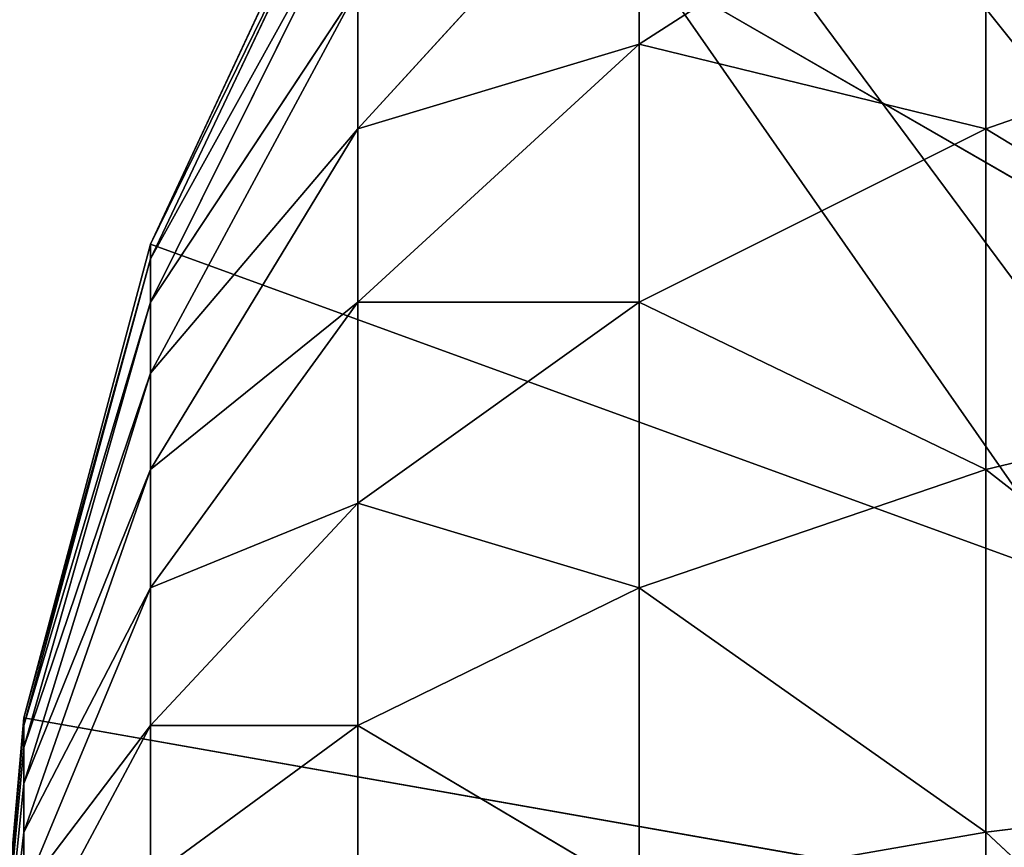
# Model space of a CAD drawing. Header units: centimetres. Extents: x 0.1 to 22.3, y 0.1 to 22.3.
# Tile 364 of 632: x 0.4402 to 0.5102, y 21.8413 to 21.9002. Entities that reach past the tile are written whole.
import ezdxf

# ---------------------------------------------------------------- set-up
doc = ezdxf.new("R2010")
doc.units = ezdxf.units.CM
doc.header["$LTSCALE"] = 2.54
doc.layers.get('0').update_dxf_attribs({"true_color": 0xff5454})

# ---------------------------------------------------------------- blocks, each defined once
blk = doc.blocks.new('Kosz na _mieci DELLA.STL')
at = {"color": 0}
for p, q in [((2.637474, 18.8158, 47.35), (0.337475, 22.1158, 47.35)), ((2.637474, 18.8158, 47.35), (0.337475, 22.1158, 47.35)), ((2.652667, 18.989449, 47.35), (0.337475, 22.1158, 47.35)), ((2.697782, 19.15782, 47.35), (0.337475, 22.1158, 47.35)), ((2.652667, 18.989449, 47.35), (0.337475, 22.1158, 47.35)), ((2.697782, 19.15782, 47.35), (0.337475, 22.1158, 47.35)), ((0.337475, 22.1158, 47.25), (2.637474, 18.8158, 47.25)), ((2.697782, 19.15782, 47.25), (0.337475, 22.1158, 47.25)), ((2.697782, 19.15782, 47.25), (0.337475, 22.1158, 47.25)), ((2.652667, 18.989449, 47.25), (0.337475, 22.1158, 47.25)), ((2.652667, 18.989449, 47.25), (0.337475, 22.1158, 47.25)), ((0.337475, 22.1158, 47.25), (2.637474, 18.8158, 47.25)), ((0.46427, 21.9158, 47.25), (0.449536, 21.884206, 47.25)), ((0.46427, 21.9158, 15.95), (0.449536, 21.884206, 15.95)), ((0.449536, 21.884206, 15.95), (0.46427, 21.9158, 47.25)), ((0.449536, 21.884206, 15.95), (0.46427, 21.9158, 47.25)), ((0.46427, 21.9158, 47.25), (0.449536, 21.884206, 47.25)), ((0.46427, 21.9158, 15.95), (0.449536, 21.884206, 15.95)), ((0.637475, 21.8158, 47.25), (0.46427, 21.9158, 47.25)), ((0.637475, 21.8158, 47.25), (0.46427, 21.9158, 47.25)), ((0.449536, 21.883165, 15.938121), (0.46427, 21.914282, 15.932635)), ((0.449536, 21.883165, 15.938121), (0.46427, 21.914282, 15.932635)), ((0.449536, 21.884206, 15.95), (0.46427, 21.914282, 15.932635)), ((0.449536, 21.884206, 15.95), (0.46427, 21.914282, 15.932635)), ((0.46427, 21.892406, 15.885721), (0.484265, 21.914282, 15.867365)), ((0.46427, 21.892406, 15.885721), (0.484265, 21.914282, 15.867365)), ((0.484265, 21.914282, 15.867365), (0.484265, 21.898436, 15.85152)), ((0.484265, 21.898436, 15.85152), (0.508917, 21.914282, 15.832635)), ((0.484265, 21.898436, 15.85152), (0.508917, 21.914282, 15.832635)), ((0.484265, 21.914282, 15.867365), (0.484265, 21.898436, 15.85152)), ((0.508917, 21.914282, 15.832635), (0.508917, 21.892406, 15.817317)), ((0.508917, 21.914282, 15.832635), (0.508917, 21.892406, 15.817317)), ((0.449536, 21.88008, 15.926604), (0.46427, 21.90977, 15.915797)), ((0.449536, 21.88008, 15.926604), (0.46427, 21.90977, 15.915797)), ((0.449536, 21.883165, 15.938121), (0.46427, 21.90977, 15.915797)), ((0.449536, 21.883165, 15.938121), (0.46427, 21.90977, 15.915797)), ((0.449536, 21.87504, 15.915797), (0.46427, 21.902403, 15.9)), ((0.449536, 21.87504, 15.915797), (0.46427, 21.902403, 15.9)), ((0.449536, 21.88008, 15.926604), (0.46427, 21.902403, 15.9)), ((0.449536, 21.88008, 15.926604), (0.46427, 21.902403, 15.9)), ((0.46427, 21.902403, 15.9), (0.46427, 21.892406, 15.885721)), ((0.46427, 21.902403, 15.9), (0.46427, 21.892406, 15.885721)), ((0.508917, 21.892406, 15.817317), (0.537475, 21.902403, 15.8)), ((0.508917, 21.892406, 15.817317), (0.537475, 21.902403, 15.8)), ((0.484265, 21.898436, 15.85152), (0.46427, 21.892406, 15.885721)), ((0.46427, 21.88008, 15.873396), (0.484265, 21.898436, 15.85152)), ((0.46427, 21.88008, 15.873396), (0.484265, 21.898436, 15.85152)), ((0.484265, 21.898436, 15.85152), (0.46427, 21.892406, 15.885721)), ((0.508917, 21.892406, 15.817317), (0.484265, 21.898436, 15.85152)), ((0.484265, 21.88008, 15.838666), (0.484265, 21.898436, 15.85152)), ((0.508917, 21.892406, 15.817317), (0.484265, 21.898436, 15.85152)), ((0.484265, 21.88008, 15.838666), (0.484265, 21.898436, 15.85152)), ((0.46427, 21.892406, 15.885721), (0.449536, 21.87504, 15.915797)), ((0.449536, 21.868201, 15.90603), (0.46427, 21.892406, 15.885721)), ((0.449536, 21.868201, 15.90603), (0.46427, 21.892406, 15.885721)), ((0.46427, 21.892406, 15.885721), (0.449536, 21.87504, 15.915797)), ((0.46427, 21.88008, 15.873396), (0.46427, 21.892406, 15.885721)), ((0.46427, 21.88008, 15.873396), (0.46427, 21.892406, 15.885721)), ((0.484265, 21.88008, 15.838666), (0.508917, 21.892406, 15.817317)), ((0.484265, 21.88008, 15.838666), (0.508917, 21.892406, 15.817317)), ((0.537475, 21.87504, 15.787241), (0.508917, 21.892406, 15.817317)), ((0.508917, 21.868201, 15.80603), (0.508917, 21.892406, 15.817317)), ((0.537475, 21.87504, 15.787241), (0.508917, 21.892406, 15.817317)), ((0.508917, 21.868201, 15.80603), (0.508917, 21.892406, 15.817317)), ((0.449536, 21.884206, 47.25), (0.440513, 21.850529, 47.25)), ((0.449536, 21.884206, 15.95), (0.440513, 21.850529, 15.95)), ((0.440513, 21.850529, 15.95), (0.449536, 21.884206, 47.25)), ((0.440513, 21.850529, 15.95), (0.449536, 21.884206, 47.25)), ((0.449536, 21.884206, 47.25), (0.440513, 21.850529, 47.25)), ((0.449536, 21.884206, 15.95), (0.440513, 21.850529, 15.95)), ((0.449536, 21.884206, 47.25), (0.637475, 21.8158, 47.25)), ((0.449536, 21.884206, 47.25), (0.637475, 21.8158, 47.25)), ((0.449536, 21.884206, 15.95), (0.449536, 21.884206, 47.25)), ((0.449536, 21.884206, 15.95), (0.449536, 21.884206, 47.25)), ((0.449536, 21.884206, 15.95), (0.449536, 21.883165, 15.938121)), ((0.449536, 21.884206, 15.95), (0.449536, 21.883165, 15.938121)), ((0.440513, 21.850003, 15.94397), (0.449536, 21.883165, 15.938121)), ((0.440513, 21.850003, 15.94397), (0.449536, 21.883165, 15.938121)), ((0.440513, 21.850529, 15.95), (0.449536, 21.883165, 15.938121)), ((0.440513, 21.850529, 15.95), (0.449536, 21.883165, 15.938121)), ((0.449536, 21.883165, 15.938121), (0.449536, 21.88008, 15.926604)), ((0.449536, 21.883165, 15.938121), (0.449536, 21.88008, 15.926604)), ((0.440513, 21.848436, 15.938121), (0.449536, 21.88008, 15.926604)), ((0.440513, 21.848436, 15.938121), (0.449536, 21.88008, 15.926604)), ((0.440513, 21.850003, 15.94397), (0.449536, 21.88008, 15.926604)), ((0.440513, 21.850003, 15.94397), (0.449536, 21.88008, 15.926604)), ((0.449536, 21.868201, 15.90603), (0.46427, 21.88008, 15.873396)), ((0.46427, 21.88008, 15.873396), (0.449536, 21.85977, 15.8976)), ((0.449536, 21.88008, 15.926604), (0.449536, 21.87504, 15.915797)), ((0.46427, 21.88008, 15.873396), (0.449536, 21.85977, 15.8976)), ((0.449536, 21.88008, 15.926604), (0.449536, 21.87504, 15.915797)), ((0.449536, 21.868201, 15.90603), (0.46427, 21.88008, 15.873396)), ((0.46427, 21.88008, 15.873396), (0.46427, 21.8658, 15.863397)), ((0.46427, 21.88008, 15.873396), (0.46427, 21.8658, 15.863397)), ((0.46427, 21.88008, 15.873396), (0.484265, 21.88008, 15.838666)), ((0.484265, 21.88008, 15.838666), (0.46427, 21.8658, 15.863397)), ((0.484265, 21.88008, 15.838666), (0.46427, 21.8658, 15.863397)), ((0.46427, 21.88008, 15.873396), (0.484265, 21.88008, 15.838666)), ((0.484265, 21.88008, 15.838666), (0.484265, 21.85977, 15.829196)), ((0.484265, 21.88008, 15.838666), (0.484265, 21.85977, 15.829196)), ((0.484265, 21.88008, 15.838666), (0.508917, 21.868201, 15.80603)), ((0.484265, 21.88008, 15.838666), (0.508917, 21.868201, 15.80603)), ((0.449536, 21.87504, 15.915797), (0.440513, 21.848436, 15.938121)), ((0.440513, 21.845877, 15.932635), (0.449536, 21.87504, 15.915797)), ((0.440513, 21.845877, 15.932635), (0.449536, 21.87504, 15.915797)), ((0.449536, 21.87504, 15.915797), (0.440513, 21.848436, 15.938121)), ((0.449536, 21.868201, 15.90603), (0.449536, 21.87504, 15.915797)), ((0.449536, 21.868201, 15.90603), (0.449536, 21.87504, 15.915797)), ((0.508917, 21.868201, 15.80603), (0.537475, 21.87504, 15.787241)), ((0.508917, 21.868201, 15.80603), (0.537475, 21.87504, 15.787241)), ((0.449536, 21.868201, 15.90603), (0.440513, 21.842406, 15.927676)), ((0.440513, 21.845877, 15.932635), (0.449536, 21.868201, 15.90603)), ((0.449536, 21.868201, 15.90603), (0.440513, 21.842406, 15.927676)), ((0.440513, 21.845877, 15.932635), (0.449536, 21.868201, 15.90603)), ((0.449536, 21.868201, 15.90603), (0.449536, 21.85977, 15.8976)), ((0.449536, 21.868201, 15.90603), (0.449536, 21.85977, 15.8976)), ((0.508917, 21.868201, 15.80603), (0.484265, 21.85977, 15.829196)), ((0.508917, 21.868201, 15.80603), (0.484265, 21.85977, 15.829196)), ((0.508917, 21.868201, 15.80603), (0.508917, 21.842406, 15.799118)), ((0.508917, 21.868201, 15.80603), (0.508917, 21.842406, 15.799118)), ((0.508917, 21.868201, 15.80603), (0.537475, 21.845877, 15.779427)), ((0.508917, 21.868201, 15.80603), (0.537475, 21.845877, 15.779427)), ((0.449536, 21.85977, 15.8976), (0.46427, 21.8658, 15.863397)), ((0.46427, 21.8658, 15.863397), (0.449536, 21.850003, 15.890761)), ((0.449536, 21.85977, 15.8976), (0.46427, 21.8658, 15.863397)), ((0.46427, 21.8658, 15.863397), (0.449536, 21.850003, 15.890761)), ((0.46427, 21.8658, 15.863397), (0.46427, 21.850003, 15.85603)), ((0.46427, 21.8658, 15.863397), (0.46427, 21.850003, 15.85603)), ((0.46427, 21.8658, 15.863397), (0.484265, 21.85977, 15.829196)), ((0.46427, 21.8658, 15.863397), (0.484265, 21.85977, 15.829196)), ((0.440513, 21.842406, 15.927676), (0.449536, 21.85977, 15.8976)), ((0.449536, 21.85977, 15.8976), (0.440513, 21.838124, 15.923396)), ((0.440513, 21.842406, 15.927676), (0.449536, 21.85977, 15.8976)), ((0.449536, 21.85977, 15.8976), (0.440513, 21.838124, 15.923396)), ((0.449536, 21.85977, 15.8976), (0.449536, 21.850003, 15.890761)), ((0.449536, 21.85977, 15.8976), (0.449536, 21.850003, 15.890761)), ((0.484265, 21.85977, 15.829196), (0.46427, 21.850003, 15.85603)), ((0.484265, 21.85977, 15.829196), (0.46427, 21.850003, 15.85603)), ((0.484265, 21.85977, 15.829196), (0.484265, 21.838124, 15.823396)), ((0.484265, 21.85977, 15.829196), (0.484265, 21.838124, 15.823396)), ((0.484265, 21.85977, 15.829196), (0.508917, 21.842406, 15.799118)), ((0.484265, 21.85977, 15.829196), (0.508917, 21.842406, 15.799118)), ((0.440513, 21.850529, 47.25), (0.437474, 21.8158, 47.25)), ((0.440513, 21.850529, 15.95), (0.437474, 21.8158, 15.95)), ((0.437474, 21.8158, 15.95), (0.440513, 21.850529, 47.25)), ((0.437474, 21.8158, 15.95), (0.440513, 21.850529, 47.25)), ((0.440513, 21.850529, 47.25), (0.437474, 21.8158, 47.25)), ((0.440513, 21.850529, 15.95), (0.437474, 21.8158, 15.95)), ((0.440513, 21.850529, 47.25), (0.637475, 21.8158, 47.25)), ((0.440513, 21.850529, 47.25), (0.637475, 21.8158, 47.25)), ((0.440513, 21.850529, 15.95), (0.440513, 21.850529, 47.25)), ((0.440513, 21.850529, 15.95), (0.440513, 21.850529, 47.25)), ((0.440513, 21.850529, 15.95), (0.440513, 21.850003, 15.94397)), ((0.440513, 21.850529, 15.95), (0.440513, 21.850003, 15.94397)), ((0.440513, 21.850003, 15.94397), (0.437474, 21.8158, 15.95)), ((0.440513, 21.850003, 15.94397), (0.437474, 21.8158, 15.95)), ((0.440513, 21.848436, 15.938121), (0.440513, 21.850003, 15.94397)), ((0.440513, 21.838124, 15.923396), (0.449536, 21.850003, 15.890761)), ((0.449536, 21.850003, 15.890761), (0.440513, 21.833165, 15.919923)), ((0.440513, 21.838124, 15.923396), (0.449536, 21.850003, 15.890761)), ((0.449536, 21.850003, 15.890761), (0.440513, 21.833165, 15.919923)), ((0.440513, 21.848436, 15.938121), (0.440513, 21.850003, 15.94397)), ((0.449536, 21.850003, 15.890761), (0.449536, 21.839197, 15.885721)), ((0.449536, 21.850003, 15.890761), (0.449536, 21.839197, 15.885721)), ((0.449536, 21.850003, 15.890761), (0.46427, 21.850003, 15.85603)), ((0.46427, 21.850003, 15.85603), (0.449536, 21.839197, 15.885721)), ((0.449536, 21.850003, 15.890761), (0.46427, 21.850003, 15.85603)), ((0.46427, 21.850003, 15.85603), (0.449536, 21.839197, 15.885721)), ((0.46427, 21.850003, 15.85603), (0.46427, 21.833165, 15.85152)), ((0.46427, 21.850003, 15.85603), (0.46427, 21.833165, 15.85152)), ((0.46427, 21.850003, 15.85603), (0.484265, 21.838124, 15.823396)), ((0.46427, 21.850003, 15.85603), (0.484265, 21.838124, 15.823396)), ((0.440513, 21.848436, 15.938121), (0.437474, 21.8158, 15.95)), ((0.440513, 21.848436, 15.938121), (0.437474, 21.8158, 15.95)), ((0.440513, 21.845877, 15.932635), (0.440513, 21.848436, 15.938121)), ((0.440513, 21.845877, 15.932635), (0.440513, 21.848436, 15.938121)), ((0.437474, 21.8158, 15.95), (0.440513, 21.845877, 15.932635)), ((0.437474, 21.8158, 15.95), (0.440513, 21.845877, 15.932635)), ((0.440513, 21.842406, 15.927676), (0.440513, 21.845877, 15.932635)), ((0.440513, 21.842406, 15.927676), (0.440513, 21.845877, 15.932635)), ((0.537475, 21.845877, 15.779427), (0.508917, 21.842406, 15.799118)), ((0.537475, 21.845877, 15.779427), (0.508917, 21.842406, 15.799118)), ((0.440513, 21.842406, 15.927676), (0.437474, 21.8158, 15.95)), ((0.440513, 21.842406, 15.927676), (0.437474, 21.8158, 15.95)), ((0.440513, 21.842406, 15.927676), (0.440513, 21.838124, 15.923396)), ((0.440513, 21.842406, 15.927676), (0.440513, 21.838124, 15.923396)), ((0.508917, 21.842406, 15.799118), (0.484265, 21.838124, 15.823396)), ((0.508917, 21.842406, 15.799118), (0.484265, 21.838124, 15.823396)), ((0.508917, 21.842406, 15.799118), (0.508917, 21.8158, 15.796791)), ((0.508917, 21.842406, 15.799118), (0.508917, 21.8158, 15.796791)), ((0.508917, 21.842406, 15.799118), (0.537475, 21.8158, 15.776794)), ((0.508917, 21.842406, 15.799118), (0.537475, 21.8158, 15.776794))]:
    blk.add_line(p, q, dxfattribs=at)
mesh = blk.add_polyface(dxfattribs=at)
corners = [(2.637474, 3.615801, 47.35), (0.337475, 22.1158, 47.35), (0.337475, 0.315801, 47.35)]
mesh.append_faces([[corners[k] for k in face] for face in [(0, 1, 2)]], dxfattribs={"color": 0})
mesh = blk.add_polyface(dxfattribs=at)
corners = [(2.637474, 18.8158, 47.35), (0.337475, 22.1158, 47.35), (2.637474, 3.615801, 47.35)]
mesh.append_faces([[corners[k] for k in face] for face in [(0, 1, 2)]], dxfattribs={"color": 0})
mesh = blk.add_polyface(dxfattribs=at)
corners = [(2.652667, 18.989449, 47.35), (0.337475, 22.1158, 47.35), (2.637474, 18.8158, 47.35)]
mesh.append_faces([[corners[k] for k in face] for face in [(0, 1, 2)]], dxfattribs={"color": 0})
mesh = blk.add_polyface(dxfattribs=at)
corners = [(2.697782, 19.15782, 47.35), (0.337475, 22.1158, 47.35), (2.652667, 18.989449, 47.35)]
mesh.append_faces([[corners[k] for k in face] for face in [(0, 1, 2)]], dxfattribs={"color": 0})
mesh = blk.add_polyface(dxfattribs=at)
corners = [(2.771449, 19.3158, 47.35), (0.337475, 22.1158, 47.35), (2.697782, 19.15782, 47.35)]
mesh.append_faces([[corners[k] for k in face] for face in [(0, 1, 2)]], dxfattribs={"color": 0})
mesh = blk.add_polyface(dxfattribs=at)
corners = [(2.87143, 19.458588, 47.35), (0.337475, 22.1158, 47.35), (2.771449, 19.3158, 47.35)]
mesh.append_faces([[corners[k] for k in face] for face in [(0, 1, 2)]], dxfattribs={"color": 0})
mesh = blk.add_polyface(dxfattribs=at)
corners = [(3.463826, 19.800609, 47.35), (0.337475, 22.1158, 47.35), (3.295454, 19.755493, 47.35)]
mesh.append_faces([[corners[k] for k in face] for face in [(0, 1, 2)]], dxfattribs={"color": 0})
mesh = blk.add_polyface(dxfattribs=at)
corners = [(3.637475, 19.8158, 47.35), (0.337475, 22.1158, 47.35), (3.463826, 19.800609, 47.35)]
mesh.append_faces([[corners[k] for k in face] for face in [(0, 1, 2)]], dxfattribs={"color": 0})
mesh = blk.add_polyface(dxfattribs=at)
corners = [(22.137474, 22.1158, 47.35), (0.337475, 22.1158, 47.35), (3.637475, 19.8158, 47.35)]
mesh.append_faces([[corners[k] for k in face] for face in [(0, 1, 2)]], dxfattribs={"color": 0})
mesh = blk.add_polyface(dxfattribs=at)
corners = [(2.994687, 19.581845, 47.35), (0.337475, 22.1158, 47.35), (2.87143, 19.458588, 47.35)]
mesh.append_faces([[corners[k] for k in face] for face in [(0, 1, 2)]], dxfattribs={"color": 0})
mesh = blk.add_polyface(dxfattribs=at)
corners = [(3.137475, 19.681827, 47.35), (0.337475, 22.1158, 47.35), (2.994687, 19.581845, 47.35)]
mesh.append_faces([[corners[k] for k in face] for face in [(0, 1, 2)]], dxfattribs={"color": 0})
mesh = blk.add_polyface(dxfattribs=at)
corners = [(3.295454, 19.755493, 47.35), (0.337475, 22.1158, 47.35), (3.137475, 19.681827, 47.35)]
mesh.append_faces([[corners[k] for k in face] for face in [(0, 1, 2)]], dxfattribs={"color": 0})
mesh = blk.add_polyface(dxfattribs=at)
corners = [(2.637474, 18.8158, 47.25), (0.337475, 0.315801, 47.25), (0.337475, 22.1158, 47.25)]
mesh.append_faces([[corners[k] for k in face] for face in [(0, 1, 2)]], dxfattribs={"color": 0})
mesh = blk.add_polyface(dxfattribs=at)
corners = [(3.295454, 19.755493, 47.25), (3.137475, 19.681827, 47.25), (0.337475, 22.1158, 47.25)]
mesh.append_faces([[corners[k] for k in face] for face in [(0, 1, 2)]], dxfattribs={"color": 0})
mesh = blk.add_polyface(dxfattribs=at)
corners = [(3.463826, 19.800609, 47.25), (3.295454, 19.755493, 47.25), (0.337475, 22.1158, 47.25)]
mesh.append_faces([[corners[k] for k in face] for face in [(0, 1, 2)]], dxfattribs={"color": 0})
mesh = blk.add_polyface(dxfattribs=at)
corners = [(3.137475, 19.681827, 47.25), (2.994687, 19.581845, 47.25), (0.337475, 22.1158, 47.25)]
mesh.append_faces([[corners[k] for k in face] for face in [(0, 1, 2)]], dxfattribs={"color": 0})
mesh = blk.add_polyface(dxfattribs=at)
corners = [(2.994687, 19.581845, 47.25), (2.87143, 19.458588, 47.25), (0.337475, 22.1158, 47.25)]
mesh.append_faces([[corners[k] for k in face] for face in [(0, 1, 2)]], dxfattribs={"color": 0})
mesh = blk.add_polyface(dxfattribs=at)
corners = [(2.87143, 19.458588, 47.25), (2.771449, 19.3158, 47.25), (0.337475, 22.1158, 47.25)]
mesh.append_faces([[corners[k] for k in face] for face in [(0, 1, 2)]], dxfattribs={"color": 0})
mesh = blk.add_polyface(dxfattribs=at)
corners = [(2.771449, 19.3158, 47.25), (2.697782, 19.15782, 47.25), (0.337475, 22.1158, 47.25)]
mesh.append_faces([[corners[k] for k in face] for face in [(0, 1, 2)]], dxfattribs={"color": 0})
mesh = blk.add_polyface(dxfattribs=at)
corners = [(2.697782, 19.15782, 47.25), (2.652667, 18.989449, 47.25), (0.337475, 22.1158, 47.25)]
mesh.append_faces([[corners[k] for k in face] for face in [(0, 1, 2)]], dxfattribs={"color": 0})
mesh = blk.add_polyface(dxfattribs=at)
corners = [(2.652667, 18.989449, 47.25), (2.637474, 18.8158, 47.25), (0.337475, 22.1158, 47.25)]
mesh.append_faces([[corners[k] for k in face] for face in [(0, 1, 2)]], dxfattribs={"color": 0})
mesh = blk.add_polyface(dxfattribs=at)
corners = [(22.137474, 22.1158, 47.25), (18.837474, 19.8158, 47.25), (0.337475, 22.1158, 47.25)]
mesh.append_faces([[corners[k] for k in face] for face in [(0, 1, 2)]], dxfattribs={"color": 0})
mesh = blk.add_polyface(dxfattribs=at)
corners = [(18.837474, 19.8158, 47.25), (3.637475, 19.8158, 47.25), (0.337475, 22.1158, 47.25)]
mesh.append_faces([[corners[k] for k in face] for face in [(0, 1, 2)]], dxfattribs={"color": 0})
mesh = blk.add_polyface(dxfattribs=at)
corners = [(3.637475, 19.8158, 47.25), (3.463826, 19.800609, 47.25), (0.337475, 22.1158, 47.25)]
mesh.append_faces([[corners[k] for k in face] for face in [(0, 1, 2)]], dxfattribs={"color": 0})
mesh = blk.add_polyface(dxfattribs=at)
corners = [(0.637475, 21.8158, 47.25), (0.537475, 21.989006, 47.25), (0.508917, 21.969009, 47.25)]
mesh.append_faces([[corners[k] for k in face] for face in [(0, 1, 2)]], dxfattribs={"color": 0})
mesh = blk.add_polyface(dxfattribs=at)
corners = [(0.637475, 21.8158, 47.25), (0.508917, 21.969009, 47.25), (0.484265, 21.944357, 47.25)]
mesh.append_faces([[corners[k] for k in face] for face in [(0, 1, 2)]], dxfattribs={"color": 0})
mesh = blk.add_polyface(dxfattribs=at)
corners = [(0.637475, 21.8158, 47.25), (0.484265, 21.944357, 47.25), (0.46427, 21.9158, 47.25)]
mesh.append_faces([[corners[k] for k in face] for face in [(0, 1, 2)]], dxfattribs={"color": 0})
mesh = blk.add_polyface(dxfattribs=at)
corners = [(0.637475, 21.8158, 47.25), (0.46427, 21.9158, 47.25), (0.449536, 21.884206, 47.25)]
mesh.append_faces([[corners[k] for k in face] for face in [(0, 1, 2)]], dxfattribs={"color": 0})
mesh = blk.add_polyface(dxfattribs=at)
corners = [(0.46427, 21.9158, 15.95), (0.449536, 21.884206, 15.95), (0.46427, 21.9158, 47.25)]
mesh.append_faces([[corners[k] for k in face] for face in [(0, 1, 2)]], dxfattribs={"color": 0})
mesh = blk.add_polyface(dxfattribs=at)
corners = [(0.46427, 21.9158, 47.25), (0.449536, 21.884206, 15.95), (0.449536, 21.884206, 47.25)]
mesh.append_faces([[corners[k] for k in face] for face in [(0, 1, 2)]], dxfattribs={"color": 0})
mesh = blk.add_polyface(dxfattribs=at)
corners = [(0.46427, 21.9158, 15.95), (0.46427, 21.914282, 15.932635), (0.449536, 21.884206, 15.95)]
mesh.append_faces([[corners[k] for k in face] for face in [(0, 1, 2)]], dxfattribs={"color": 0})
mesh = blk.add_polyface(dxfattribs=at)
corners = [(0.46427, 21.914282, 15.932635), (0.46427, 21.90977, 15.915797), (0.449536, 21.883165, 15.938121)]
mesh.append_faces([[corners[k] for k in face] for face in [(0, 1, 2)]], dxfattribs={"color": 0})
mesh = blk.add_polyface(dxfattribs=at)
corners = [(0.46427, 21.914282, 15.932635), (0.449536, 21.883165, 15.938121), (0.449536, 21.884206, 15.95)]
mesh.append_faces([[corners[k] for k in face] for face in [(0, 1, 2)]], dxfattribs={"color": 0})
mesh = blk.add_polyface(dxfattribs=at)
corners = [(0.484265, 21.914282, 15.867365), (0.484265, 21.898436, 15.85152), (0.46427, 21.892406, 15.885721)]
mesh.append_faces([[corners[k] for k in face] for face in [(0, 1, 2)]], dxfattribs={"color": 0})
mesh = blk.add_polyface(dxfattribs=at)
corners = [(0.484265, 21.914282, 15.867365), (0.46427, 21.892406, 15.885721), (0.46427, 21.902403, 15.9)]
mesh.append_faces([[corners[k] for k in face] for face in [(0, 1, 2)]], dxfattribs={"color": 0})
mesh = blk.add_polyface(dxfattribs=at)
corners = [(0.508917, 21.914282, 15.832635), (0.508917, 21.892406, 15.817317), (0.484265, 21.898436, 15.85152)]
mesh.append_faces([[corners[k] for k in face] for face in [(0, 1, 2)]], dxfattribs={"color": 0})
mesh = blk.add_polyface(dxfattribs=at)
corners = [(0.508917, 21.914282, 15.832635), (0.484265, 21.898436, 15.85152), (0.484265, 21.914282, 15.867365)]
mesh.append_faces([[corners[k] for k in face] for face in [(0, 1, 2)]], dxfattribs={"color": 0})
mesh = blk.add_polyface(dxfattribs=at)
corners = [(0.537475, 21.902403, 15.8), (0.508917, 21.892406, 15.817317), (0.508917, 21.914282, 15.832635)]
mesh.append_faces([[corners[k] for k in face] for face in [(0, 1, 2)]], dxfattribs={"color": 0})
mesh = blk.add_polyface(dxfattribs=at)
corners = [(0.46427, 21.90977, 15.915797), (0.46427, 21.902403, 15.9), (0.449536, 21.88008, 15.926604)]
mesh.append_faces([[corners[k] for k in face] for face in [(0, 1, 2)]], dxfattribs={"color": 0})
mesh = blk.add_polyface(dxfattribs=at)
corners = [(0.46427, 21.90977, 15.915797), (0.449536, 21.88008, 15.926604), (0.449536, 21.883165, 15.938121)]
mesh.append_faces([[corners[k] for k in face] for face in [(0, 1, 2)]], dxfattribs={"color": 0})
mesh = blk.add_polyface(dxfattribs=at)
corners = [(0.46427, 21.902403, 15.9), (0.46427, 21.892406, 15.885721), (0.449536, 21.87504, 15.915797)]
mesh.append_faces([[corners[k] for k in face] for face in [(0, 1, 2)]], dxfattribs={"color": 0})
mesh = blk.add_polyface(dxfattribs=at)
corners = [(0.46427, 21.902403, 15.9), (0.449536, 21.87504, 15.915797), (0.449536, 21.88008, 15.926604)]
mesh.append_faces([[corners[k] for k in face] for face in [(0, 1, 2)]], dxfattribs={"color": 0})
mesh = blk.add_polyface(dxfattribs=at)
corners = [(0.537475, 21.87504, 15.787241), (0.508917, 21.892406, 15.817317), (0.537475, 21.902403, 15.8)]
mesh.append_faces([[corners[k] for k in face] for face in [(0, 1, 2)]], dxfattribs={"color": 0})
mesh = blk.add_polyface(dxfattribs=at)
corners = [(0.484265, 21.898436, 15.85152), (0.484265, 21.88008, 15.838666), (0.46427, 21.88008, 15.873396)]
mesh.append_faces([[corners[k] for k in face] for face in [(0, 1, 2)]], dxfattribs={"color": 0})
mesh = blk.add_polyface(dxfattribs=at)
corners = [(0.484265, 21.898436, 15.85152), (0.46427, 21.88008, 15.873396), (0.46427, 21.892406, 15.885721)]
mesh.append_faces([[corners[k] for k in face] for face in [(0, 1, 2)]], dxfattribs={"color": 0})
mesh = blk.add_polyface(dxfattribs=at)
corners = [(0.484265, 21.898436, 15.85152), (0.508917, 21.892406, 15.817317), (0.484265, 21.88008, 15.838666)]
mesh.append_faces([[corners[k] for k in face] for face in [(0, 1, 2)]], dxfattribs={"color": 0})
mesh = blk.add_polyface(dxfattribs=at)
corners = [(0.46427, 21.892406, 15.885721), (0.46427, 21.88008, 15.873396), (0.449536, 21.868201, 15.90603)]
mesh.append_faces([[corners[k] for k in face] for face in [(0, 1, 2)]], dxfattribs={"color": 0})
mesh = blk.add_polyface(dxfattribs=at)
corners = [(0.46427, 21.892406, 15.885721), (0.449536, 21.868201, 15.90603), (0.449536, 21.87504, 15.915797)]
mesh.append_faces([[corners[k] for k in face] for face in [(0, 1, 2)]], dxfattribs={"color": 0})
mesh = blk.add_polyface(dxfattribs=at)
corners = [(0.508917, 21.892406, 15.817317), (0.508917, 21.868201, 15.80603), (0.484265, 21.88008, 15.838666)]
mesh.append_faces([[corners[k] for k in face] for face in [(0, 1, 2)]], dxfattribs={"color": 0})
mesh = blk.add_polyface(dxfattribs=at)
corners = [(0.537475, 21.87504, 15.787241), (0.508917, 21.868201, 15.80603), (0.508917, 21.892406, 15.817317)]
mesh.append_faces([[corners[k] for k in face] for face in [(0, 1, 2)]], dxfattribs={"color": 0})
mesh = blk.add_polyface(dxfattribs=at)
corners = [(0.637475, 21.8158, 47.25), (0.449536, 21.884206, 47.25), (0.440513, 21.850529, 47.25)]
mesh.append_faces([[corners[k] for k in face] for face in [(0, 1, 2)]], dxfattribs={"color": 0})
mesh = blk.add_polyface(dxfattribs=at)
corners = [(0.449536, 21.884206, 15.95), (0.440513, 21.850529, 15.95), (0.449536, 21.884206, 47.25)]
mesh.append_faces([[corners[k] for k in face] for face in [(0, 1, 2)]], dxfattribs={"color": 0})
mesh = blk.add_polyface(dxfattribs=at)
corners = [(0.449536, 21.884206, 47.25), (0.440513, 21.850529, 15.95), (0.440513, 21.850529, 47.25)]
mesh.append_faces([[corners[k] for k in face] for face in [(0, 1, 2)]], dxfattribs={"color": 0})
mesh = blk.add_polyface(dxfattribs=at)
corners = [(0.449536, 21.884206, 15.95), (0.449536, 21.883165, 15.938121), (0.440513, 21.850529, 15.95)]
mesh.append_faces([[corners[k] for k in face] for face in [(0, 1, 2)]], dxfattribs={"color": 0})
mesh = blk.add_polyface(dxfattribs=at)
corners = [(0.449536, 21.883165, 15.938121), (0.449536, 21.88008, 15.926604), (0.440513, 21.850003, 15.94397)]
mesh.append_faces([[corners[k] for k in face] for face in [(0, 1, 2)]], dxfattribs={"color": 0})
mesh = blk.add_polyface(dxfattribs=at)
corners = [(0.449536, 21.883165, 15.938121), (0.440513, 21.850003, 15.94397), (0.440513, 21.850529, 15.95)]
mesh.append_faces([[corners[k] for k in face] for face in [(0, 1, 2)]], dxfattribs={"color": 0})
mesh = blk.add_polyface(dxfattribs=at)
corners = [(0.449536, 21.88008, 15.926604), (0.449536, 21.87504, 15.915797), (0.440513, 21.848436, 15.938121)]
mesh.append_faces([[corners[k] for k in face] for face in [(0, 1, 2)]], dxfattribs={"color": 0})
mesh = blk.add_polyface(dxfattribs=at)
corners = [(0.449536, 21.88008, 15.926604), (0.440513, 21.848436, 15.938121), (0.440513, 21.850003, 15.94397)]
mesh.append_faces([[corners[k] for k in face] for face in [(0, 1, 2)]], dxfattribs={"color": 0})
mesh = blk.add_polyface(dxfattribs=at)
corners = [(0.46427, 21.88008, 15.873396), (0.449536, 21.85977, 15.8976), (0.449536, 21.868201, 15.90603)]
mesh.append_faces([[corners[k] for k in face] for face in [(0, 1, 2)]], dxfattribs={"color": 0})
mesh = blk.add_polyface(dxfattribs=at)
corners = [(0.46427, 21.88008, 15.873396), (0.46427, 21.8658, 15.863397), (0.449536, 21.85977, 15.8976)]
mesh.append_faces([[corners[k] for k in face] for face in [(0, 1, 2)]], dxfattribs={"color": 0})
mesh = blk.add_polyface(dxfattribs=at)
corners = [(0.484265, 21.88008, 15.838666), (0.46427, 21.8658, 15.863397), (0.46427, 21.88008, 15.873396)]
mesh.append_faces([[corners[k] for k in face] for face in [(0, 1, 2)]], dxfattribs={"color": 0})
mesh = blk.add_polyface(dxfattribs=at)
corners = [(0.484265, 21.88008, 15.838666), (0.484265, 21.85977, 15.829196), (0.46427, 21.8658, 15.863397)]
mesh.append_faces([[corners[k] for k in face] for face in [(0, 1, 2)]], dxfattribs={"color": 0})
mesh = blk.add_polyface(dxfattribs=at)
corners = [(0.484265, 21.88008, 15.838666), (0.508917, 21.868201, 15.80603), (0.484265, 21.85977, 15.829196)]
mesh.append_faces([[corners[k] for k in face] for face in [(0, 1, 2)]], dxfattribs={"color": 0})
mesh = blk.add_polyface(dxfattribs=at)
corners = [(0.449536, 21.87504, 15.915797), (0.449536, 21.868201, 15.90603), (0.440513, 21.845877, 15.932635)]
mesh.append_faces([[corners[k] for k in face] for face in [(0, 1, 2)]], dxfattribs={"color": 0})
mesh = blk.add_polyface(dxfattribs=at)
corners = [(0.449536, 21.87504, 15.915797), (0.440513, 21.845877, 15.932635), (0.440513, 21.848436, 15.938121)]
mesh.append_faces([[corners[k] for k in face] for face in [(0, 1, 2)]], dxfattribs={"color": 0})
mesh = blk.add_polyface(dxfattribs=at)
corners = [(0.537475, 21.845877, 15.779427), (0.508917, 21.868201, 15.80603), (0.537475, 21.87504, 15.787241)]
mesh.append_faces([[corners[k] for k in face] for face in [(0, 1, 2)]], dxfattribs={"color": 0})
mesh = blk.add_polyface(dxfattribs=at)
corners = [(0.449536, 21.868201, 15.90603), (0.440513, 21.842406, 15.927676), (0.440513, 21.845877, 15.932635)]
mesh.append_faces([[corners[k] for k in face] for face in [(0, 1, 2)]], dxfattribs={"color": 0})
mesh = blk.add_polyface(dxfattribs=at)
corners = [(0.449536, 21.868201, 15.90603), (0.449536, 21.85977, 15.8976), (0.440513, 21.842406, 15.927676)]
mesh.append_faces([[corners[k] for k in face] for face in [(0, 1, 2)]], dxfattribs={"color": 0})
mesh = blk.add_polyface(dxfattribs=at)
corners = [(0.508917, 21.868201, 15.80603), (0.508917, 21.842406, 15.799118), (0.484265, 21.85977, 15.829196)]
mesh.append_faces([[corners[k] for k in face] for face in [(0, 1, 2)]], dxfattribs={"color": 0})
mesh = blk.add_polyface(dxfattribs=at)
corners = [(0.537475, 21.845877, 15.779427), (0.508917, 21.842406, 15.799118), (0.508917, 21.868201, 15.80603)]
mesh.append_faces([[corners[k] for k in face] for face in [(0, 1, 2)]], dxfattribs={"color": 0})
mesh = blk.add_polyface(dxfattribs=at)
corners = [(0.46427, 21.8658, 15.863397), (0.449536, 21.850003, 15.890761), (0.449536, 21.85977, 15.8976)]
mesh.append_faces([[corners[k] for k in face] for face in [(0, 1, 2)]], dxfattribs={"color": 0})
mesh = blk.add_polyface(dxfattribs=at)
corners = [(0.46427, 21.8658, 15.863397), (0.46427, 21.850003, 15.85603), (0.449536, 21.850003, 15.890761)]
mesh.append_faces([[corners[k] for k in face] for face in [(0, 1, 2)]], dxfattribs={"color": 0})
mesh = blk.add_polyface(dxfattribs=at)
corners = [(0.46427, 21.8658, 15.863397), (0.484265, 21.85977, 15.829196), (0.46427, 21.850003, 15.85603)]
mesh.append_faces([[corners[k] for k in face] for face in [(0, 1, 2)]], dxfattribs={"color": 0})
mesh = blk.add_polyface(dxfattribs=at)
corners = [(0.449536, 21.85977, 15.8976), (0.440513, 21.838124, 15.923396), (0.440513, 21.842406, 15.927676)]
mesh.append_faces([[corners[k] for k in face] for face in [(0, 1, 2)]], dxfattribs={"color": 0})
mesh = blk.add_polyface(dxfattribs=at)
corners = [(0.449536, 21.85977, 15.8976), (0.449536, 21.850003, 15.890761), (0.440513, 21.838124, 15.923396)]
mesh.append_faces([[corners[k] for k in face] for face in [(0, 1, 2)]], dxfattribs={"color": 0})
mesh = blk.add_polyface(dxfattribs=at)
corners = [(0.484265, 21.85977, 15.829196), (0.484265, 21.838124, 15.823396), (0.46427, 21.850003, 15.85603)]
mesh.append_faces([[corners[k] for k in face] for face in [(0, 1, 2)]], dxfattribs={"color": 0})
mesh = blk.add_polyface(dxfattribs=at)
corners = [(0.484265, 21.85977, 15.829196), (0.508917, 21.842406, 15.799118), (0.484265, 21.838124, 15.823396)]
mesh.append_faces([[corners[k] for k in face] for face in [(0, 1, 2)]], dxfattribs={"color": 0})
mesh = blk.add_polyface(dxfattribs=at)
corners = [(0.637475, 21.8158, 47.25), (0.440513, 21.850529, 47.25), (0.437474, 21.8158, 47.25)]
mesh.append_faces([[corners[k] for k in face] for face in [(0, 1, 2)]], dxfattribs={"color": 0})
mesh = blk.add_polyface(dxfattribs=at)
corners = [(0.440513, 21.850529, 15.95), (0.437474, 21.8158, 15.95), (0.440513, 21.850529, 47.25)]
mesh.append_faces([[corners[k] for k in face] for face in [(0, 1, 2)]], dxfattribs={"color": 0})
mesh = blk.add_polyface(dxfattribs=at)
corners = [(0.440513, 21.850529, 47.25), (0.437474, 21.8158, 15.95), (0.437474, 21.8158, 47.25)]
mesh.append_faces([[corners[k] for k in face] for face in [(0, 1, 2)]], dxfattribs={"color": 0})
mesh = blk.add_polyface(dxfattribs=at)
corners = [(0.440513, 21.850529, 15.95), (0.440513, 21.850003, 15.94397), (0.437474, 21.8158, 15.95)]
mesh.append_faces([[corners[k] for k in face] for face in [(0, 1, 2)]], dxfattribs={"color": 0})
mesh = blk.add_polyface(dxfattribs=at)
corners = [(0.440513, 21.850003, 15.94397), (0.440513, 21.848436, 15.938121), (0.437474, 21.8158, 15.95)]
mesh.append_faces([[corners[k] for k in face] for face in [(0, 1, 2)]], dxfattribs={"color": 0})
mesh = blk.add_polyface(dxfattribs=at)
corners = [(0.449536, 21.850003, 15.890761), (0.440513, 21.833165, 15.919923), (0.440513, 21.838124, 15.923396)]
mesh.append_faces([[corners[k] for k in face] for face in [(0, 1, 2)]], dxfattribs={"color": 0})
mesh = blk.add_polyface(dxfattribs=at)
corners = [(0.449536, 21.850003, 15.890761), (0.449536, 21.839197, 15.885721), (0.440513, 21.833165, 15.919923)]
mesh.append_faces([[corners[k] for k in face] for face in [(0, 1, 2)]], dxfattribs={"color": 0})
mesh = blk.add_polyface(dxfattribs=at)
corners = [(0.46427, 21.850003, 15.85603), (0.449536, 21.839197, 15.885721), (0.449536, 21.850003, 15.890761)]
mesh.append_faces([[corners[k] for k in face] for face in [(0, 1, 2)]], dxfattribs={"color": 0})
mesh = blk.add_polyface(dxfattribs=at)
corners = [(0.46427, 21.850003, 15.85603), (0.46427, 21.833165, 15.85152), (0.449536, 21.839197, 15.885721)]
mesh.append_faces([[corners[k] for k in face] for face in [(0, 1, 2)]], dxfattribs={"color": 0})
mesh = blk.add_polyface(dxfattribs=at)
corners = [(0.46427, 21.850003, 15.85603), (0.484265, 21.838124, 15.823396), (0.46427, 21.833165, 15.85152)]
mesh.append_faces([[corners[k] for k in face] for face in [(0, 1, 2)]], dxfattribs={"color": 0})
mesh = blk.add_polyface(dxfattribs=at)
corners = [(0.440513, 21.848436, 15.938121), (0.440513, 21.845877, 15.932635), (0.437474, 21.8158, 15.95)]
mesh.append_faces([[corners[k] for k in face] for face in [(0, 1, 2)]], dxfattribs={"color": 0})
mesh = blk.add_polyface(dxfattribs=at)
corners = [(0.440513, 21.845877, 15.932635), (0.440513, 21.842406, 15.927676), (0.437474, 21.8158, 15.95)]
mesh.append_faces([[corners[k] for k in face] for face in [(0, 1, 2)]], dxfattribs={"color": 0})
mesh = blk.add_polyface(dxfattribs=at)
corners = [(0.537475, 21.8158, 15.776794), (0.508917, 21.842406, 15.799118), (0.537475, 21.845877, 15.779427)]
mesh.append_faces([[corners[k] for k in face] for face in [(0, 1, 2)]], dxfattribs={"color": 0})
mesh = blk.add_polyface(dxfattribs=at)
corners = [(0.440513, 21.842406, 15.927676), (0.440513, 21.838124, 15.923396), (0.437474, 21.8158, 15.95)]
mesh.append_faces([[corners[k] for k in face] for face in [(0, 1, 2)]], dxfattribs={"color": 0})
mesh = blk.add_polyface(dxfattribs=at)
corners = [(0.508917, 21.842406, 15.799118), (0.508917, 21.8158, 15.796791), (0.484265, 21.838124, 15.823396)]
mesh.append_faces([[corners[k] for k in face] for face in [(0, 1, 2)]], dxfattribs={"color": 0})
mesh = blk.add_polyface(dxfattribs=at)
corners = [(0.537475, 21.8158, 15.776794), (0.508917, 21.8158, 15.796791), (0.508917, 21.842406, 15.799118)]
mesh.append_faces([[corners[k] for k in face] for face in [(0, 1, 2)]], dxfattribs={"color": 0})

msp = doc.modelspace()

# ---------------------------------------------------------------- block references
at = {"color": 0}
msp.add_blockref('Kosz na _mieci DELLA.STL', (0, 0), dxfattribs=at)

doc.saveas('drawing.dxf')
